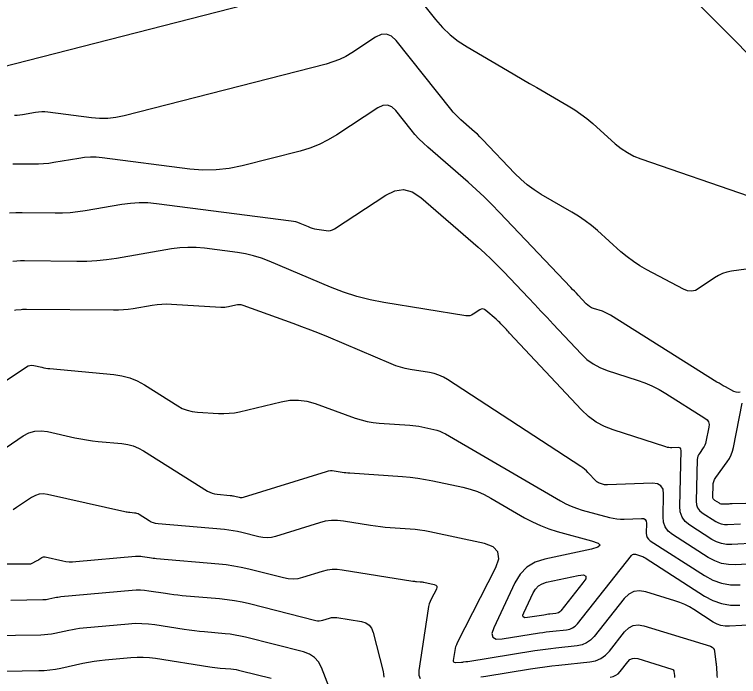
# Model space of a CAD drawing. Extents: x 1354696 to 1366163, y 660729 to 670380.
# Drawn here: x 1360558.3 to 1360664.7, y 664403.4 to 664500.6 of the extents above; entities that cross this region are included whole.
import ezdxf

# ---------------------------------------------------------------- set-up
doc = ezdxf.new("R2010")
doc.units = 0
doc.layers.add('R_Contours', color=7, linetype='Continuous')

msp = doc.modelspace()

# ---------------------------------------------------------------- linework, layer by layer
at = {"layer": 'R_Contours'}
for points in [[(1360613.7, 664508.07), (1360620.21, 664499.9), (1360621.23, 664498.73), (1360622.35, 664497.67), (1360623.55, 664496.72), (1360624.85, 664495.88), (1360630.78, 664492.42), (1360631.86, 664491.79), (1360632.95, 664491.15), (1360634.04, 664490.52), (1360635.12, 664489.89), (1360639.72, 664487.23), (1360640.67, 664486.64), (1360641.58, 664486.01), (1360642.46, 664485.34), (1360643.31, 664484.62), (1360646.64, 664481.64), (1360647.5, 664480.94), (1360648.41, 664480.34), (1360649.38, 664479.83), (1360650.41, 664479.42), (1360666.3, 664473.94)], [(1360556.37, 664492.92), (1360608, 664506.15)], [(1360671.94, 664489.04), (1360658.4, 664502.61)], [(1360669.82, 664463.76), (1360663.71, 664462.91), (1360663.05, 664462.78), (1360662.41, 664462.58), (1360661.81, 664462.3), (1360661.23, 664461.95), (1360658.98, 664460.4), (1360658.41, 664460.1), (1360657.83, 664459.98), (1360657.25, 664460.04), (1360656.65, 664460.27), (1360651.26, 664463.13), (1360650.26, 664463.7), (1360649.29, 664464.33), (1360648.36, 664465.02), (1360647.47, 664465.77), (1360644.01, 664468.88), (1360643.12, 664469.63), (1360642.2, 664470.33), (1360641.25, 664470.99), (1360640.26, 664471.6), (1360635.75, 664474.21), (1360634.69, 664474.88), (1360633.69, 664475.61), (1360632.74, 664476.42), (1360631.85, 664477.29), (1360627.12, 664482.28), (1360626.74, 664482.66), (1360626.36, 664483.04), (1360625.96, 664483.41), (1360625.56, 664483.76), (1360623.94, 664485.18), (1360623.54, 664485.54), (1360623.16, 664485.92), (1360622.8, 664486.31), (1360622.45, 664486.73), (1360614.41, 664496.82), (1360613.74, 664497.46), (1360613.01, 664497.75), (1360612.22, 664497.7), (1360611.38, 664497.3), (1360607.9, 664495.02), (1360607.01, 664494.49), (1360606.09, 664494.03), (1360605.14, 664493.66), (1360604.15, 664493.36), (1360574.43, 664485.75), (1360573.24, 664485.5), (1360572.04, 664485.37), (1360570.84, 664485.35), (1360569.62, 664485.45), (1360563.23, 664486.27), (1360562.77, 664486.32), (1360562.32, 664486.32), (1360561.87, 664486.3), (1360561.41, 664486.24), (1360559.48, 664485.9), (1360559.09, 664485.85), (1360558.7, 664485.81), (1360558.3, 664485.78)], [(1360664.99, 664445.16), (1360664.69, 664445.09), (1360664.39, 664445.12), (1360664.07, 664445.24), (1360662.81, 664445.91), (1360662.5, 664446.08), (1360662.19, 664446.26), (1360661.88, 664446.44), (1360661.58, 664446.63), (1360645.94, 664456.45), (1360645.66, 664456.62), (1360645.36, 664456.77), (1360645.05, 664456.9), (1360644.73, 664457.02), (1360643.45, 664457.43), (1360643.14, 664457.55), (1360642.85, 664457.71), (1360642.59, 664457.9), (1360642.35, 664458.13), (1360641.18, 664459.38), (1360640.91, 664459.67), (1360640.64, 664459.96), (1360640.36, 664460.24), (1360640.09, 664460.53), (1360629.62, 664471.56), (1360628.5, 664472.71), (1360627.36, 664473.83), (1360626.19, 664474.92), (1360624.99, 664475.99), (1360619.08, 664481.13), (1360618.42, 664481.73), (1360617.78, 664482.36), (1360617.18, 664483.02), (1360616.61, 664483.71), (1360614.37, 664486.51), (1360613.79, 664487.07), (1360613.16, 664487.32), (1360612.48, 664487.28), (1360611.75, 664486.93), (1360605.72, 664482.97), (1360604.44, 664482.2), (1360603.11, 664481.54), (1360601.73, 664481), (1360600.3, 664480.57), (1360591.79, 664478.39), (1360589.88, 664478), (1360587.96, 664477.79), (1360586.03, 664477.76), (1360584.09, 664477.92), (1360571.21, 664479.57), (1360570.35, 664479.65), (1360569.49, 664479.66), (1360568.62, 664479.61), (1360567.76, 664479.5), (1360564.1, 664478.87), (1360563.35, 664478.76), (1360562.6, 664478.68), (1360561.85, 664478.64), (1360561.1, 664478.63), (1360558.07, 664478.66)], [(1360557.61, 664471.5), (1360558.53, 664471.53), (1360559.45, 664471.54), (1360564.29, 664471.48), (1360565.4, 664471.5), (1360566.51, 664471.56), (1360567.61, 664471.67), (1360568.71, 664471.84), (1360574.12, 664472.76), (1360575.38, 664472.93), (1360576.65, 664473.01), (1360577.92, 664472.99), (1360579.2, 664472.87), (1360598.98, 664470.33), (1360599.31, 664470.28), (1360599.63, 664470.2), (1360599.94, 664470.1), (1360600.25, 664469.98), (1360601.47, 664469.47), (1360601.78, 664469.35), (1360602.09, 664469.24), (1360602.41, 664469.16), (1360602.74, 664469.1), (1360604.12, 664468.88), (1360604.45, 664468.85), (1360604.77, 664468.89), (1360605.07, 664468.99), (1360605.37, 664469.15), (1360612.89, 664474.11), (1360614.22, 664474.75), (1360615.52, 664474.91), (1360616.79, 664474.58), (1360618.03, 664473.77), (1360626.46, 664466.44), (1360627.44, 664465.57), (1360628.4, 664464.67), (1360629.34, 664463.75), (1360630.26, 664462.8), (1360633.89, 664458.98), (1360634.8, 664458.02), (1360635.71, 664457.06), (1360636.61, 664456.1), (1360637.51, 664455.14), (1360641.62, 664450.75), (1360642.45, 664449.96), (1360643.37, 664449.29), (1360644.36, 664448.75), (1360645.43, 664448.33), (1360649.87, 664446.9), (1360650.96, 664446.51), (1360652.03, 664446.06), (1360653.06, 664445.54), (1360654.06, 664444.95), (1360659.8, 664441.34), (1360660.12, 664441.08), (1360660.33, 664440.77), (1360660.42, 664440.4), (1360660.39, 664439.98), (1360659.96, 664437.83), (1360659.9, 664437.59), (1360659.82, 664437.36), (1360659.71, 664437.14), (1360659.57, 664436.94), (1360658.99, 664436.13), (1360658.86, 664435.93), (1360658.77, 664435.71), (1360658.71, 664435.48), (1360658.69, 664435.23), (1360658.53, 664429.1), (1360658.58, 664428.58), (1360658.74, 664428.13), (1360659.02, 664427.74), (1360659.42, 664427.41), (1360661.39, 664426.15), (1360661.8, 664425.93), (1360662.22, 664425.78), (1360662.67, 664425.7), (1360663.14, 664425.7), (1360665.04, 664425.81)], [(1360667.36, 664422.95), (1360663.75, 664422.74), (1360662.98, 664422.75), (1360662.23, 664422.88), (1360661.52, 664423.13), (1360660.84, 664423.5), (1360657.59, 664425.59), (1360656.92, 664426.13), (1360656.45, 664426.78), (1360656.18, 664427.53), (1360656.1, 664428.38), (1360656.31, 664436.57), (1360656.29, 664436.76), (1360656.2, 664436.9), (1360656.07, 664436.98), (1360655.87, 664437), (1360654.96, 664436.97), (1360654.73, 664436.97), (1360654.51, 664436.99), (1360654.29, 664437.03), (1360654.07, 664437.09), (1360646.34, 664439.58), (1360645.03, 664440.09), (1360643.81, 664440.75), (1360642.69, 664441.57), (1360641.66, 664442.54), (1360631.1, 664453.83), (1360630.94, 664454), (1360630.78, 664454.17), (1360630.62, 664454.34), (1360630.46, 664454.52), (1360629.81, 664455.2), (1360629.64, 664455.37), (1360629.48, 664455.53), (1360629.3, 664455.69), (1360629.13, 664455.85), (1360627.62, 664457.16), (1360627.4, 664457.31), (1360627.17, 664457.37), (1360626.94, 664457.34), (1360626.7, 664457.22), (1360625.74, 664456.58), (1360625.49, 664456.45), (1360625.23, 664456.37), (1360624.96, 664456.34), (1360624.68, 664456.36), (1360612.59, 664458.31), (1360610.59, 664458.7), (1360608.62, 664459.2), (1360606.69, 664459.82), (1360604.79, 664460.56), (1360595.76, 664464.4), (1360594.62, 664464.84), (1360593.47, 664465.19), (1360592.29, 664465.47), (1360591.09, 664465.67), (1360586.24, 664466.29), (1360585.03, 664466.4), (1360583.82, 664466.42), (1360582.61, 664466.35), (1360581.41, 664466.19), (1360573.33, 664464.8), (1360571.87, 664464.59), (1360570.42, 664464.44), (1360568.95, 664464.35), (1360567.48, 664464.34), (1360559.78, 664464.42), (1360559.22, 664464.42), (1360558.66, 664464.4), (1360558.1, 664464.36)], [(1360670.28, 664420.12), (1360664.37, 664419.78), (1360663.28, 664419.8), (1360662.25, 664419.98), (1360661.25, 664420.33), (1360660.3, 664420.84), (1360655.02, 664424.23), (1360654.4, 664424.73), (1360653.97, 664425.33), (1360653.72, 664426.02), (1360653.65, 664426.8), (1360653.74, 664430.14), (1360653.65, 664430.87), (1360653.35, 664431.38), (1360652.84, 664431.67), (1360652.11, 664431.75), (1360645.5, 664431.5), (1360645.34, 664431.5), (1360645.19, 664431.51), (1360645.04, 664431.54), (1360644.9, 664431.58), (1360644.31, 664431.77), (1360644.17, 664431.82), (1360644.04, 664431.89), (1360643.92, 664431.98), (1360643.81, 664432.08), (1360642.62, 664433.35), (1360642.38, 664433.59), (1360642.13, 664433.82), (1360641.87, 664434.03), (1360641.59, 664434.22), (1360621.98, 664447), (1360621.36, 664447.36), (1360620.71, 664447.65), (1360620.03, 664447.87), (1360619.33, 664448.02), (1360616.46, 664448.49), (1360615.75, 664448.62), (1360615.06, 664448.8), (1360614.37, 664449.02), (1360613.7, 664449.29), (1360604.47, 664453.2), (1360603.18, 664453.74), (1360601.89, 664454.26), (1360600.58, 664454.76), (1360599.27, 664455.24), (1360591.92, 664457.88), (1360591.65, 664457.96), (1360591.39, 664457.99), (1360591.12, 664457.99), (1360590.85, 664457.94), (1360589.76, 664457.68), (1360589.49, 664457.63), (1360589.22, 664457.59), (1360588.94, 664457.58), (1360588.66, 664457.59), (1360581.42, 664458.03), (1360580.71, 664458.06), (1360580, 664458.04), (1360579.29, 664457.98), (1360578.58, 664457.88), (1360575.75, 664457.39), (1360575.04, 664457.29), (1360574.33, 664457.22), (1360573.62, 664457.17), (1360572.9, 664457.17), (1360560.1, 664457.3), (1360559.9, 664457.3), (1360559.7, 664457.3), (1360559.5, 664457.28), (1360559.3, 664457.26), (1360558.51, 664457.17), (1360558.31, 664457.13)], [(1360552.04, 664443.5), (1360560.08, 664448.85), (1360560.34, 664448.99), (1360560.6, 664449.07), (1360560.88, 664449.09), (1360561.17, 664449.05), (1360562.34, 664448.79), (1360562.63, 664448.73), (1360562.92, 664448.68), (1360563.22, 664448.64), (1360563.52, 664448.61), (1360572.91, 664447.74), (1360574.11, 664447.56), (1360575.26, 664447.24), (1360576.36, 664446.79), (1360577.42, 664446.21), (1360582.31, 664443.13), (1360582.99, 664442.76), (1360583.69, 664442.48), (1360584.43, 664442.29), (1360585.2, 664442.2), (1360588.33, 664442.01), (1360589.1, 664441.99), (1360589.88, 664442.03), (1360590.65, 664442.12), (1360591.41, 664442.27), (1360597.53, 664443.73), (1360598.8, 664443.94), (1360600.05, 664443.96), (1360601.3, 664443.8), (1360602.54, 664443.45), (1360608.42, 664441.34), (1360609.28, 664441.06), (1360610.15, 664440.85), (1360611.03, 664440.69), (1360611.92, 664440.6), (1360616.41, 664440.29), (1360616.86, 664440.26), (1360617.31, 664440.2), (1360617.76, 664440.13), (1360618.2, 664440.04), (1360619.98, 664439.66), (1360620.42, 664439.55), (1360620.85, 664439.41), (1360621.26, 664439.23), (1360621.66, 664439.02), (1360638.58, 664429.15), (1360639.35, 664428.74), (1360640.13, 664428.38), (1360640.95, 664428.07), (1360641.78, 664427.81), (1360645.78, 664426.73), (1360646.32, 664426.6), (1360646.85, 664426.52), (1360647.39, 664426.48), (1360647.94, 664426.48), (1360650.51, 664426.58), (1360650.83, 664426.55), (1360651.05, 664426.42), (1360651.18, 664426.2), (1360651.22, 664425.88), (1360651.18, 664424.43), (1360651.21, 664424.08), (1360651.32, 664423.78), (1360651.51, 664423.52), (1360651.78, 664423.3), (1360659.75, 664418.19), (1360660.98, 664417.53), (1360662.26, 664417.08), (1360663.59, 664416.84), (1360664.98, 664416.82)], [(1360669.85, 664428.88), (1360663.82, 664428.72), (1360663.66, 664428.72), (1360663.49, 664428.71), (1360663.33, 664428.7), (1360663.17, 664428.69), (1360662.52, 664428.66), (1360662.37, 664428.66), (1360662.21, 664428.68), (1360662.07, 664428.74), (1360661.93, 664428.81), (1360661.26, 664429.24), (1360661.13, 664429.35), (1360661.03, 664429.48), (1360660.97, 664429.64), (1360660.96, 664429.81), (1360661, 664431.41), (1360661.03, 664431.73), (1360661.11, 664432.03), (1360661.23, 664432.32), (1360661.4, 664432.6), (1360663.09, 664434.92), (1360663.4, 664435.4), (1360663.66, 664435.92), (1360663.86, 664436.46), (1360664.01, 664437.02), (1360665.29, 664443.53)], [(1360555.32, 664435.84), (1360559.61, 664438.7), (1360560.44, 664439.15), (1360561.31, 664439.41), (1360562.22, 664439.48), (1360563.16, 664439.36), (1360567.21, 664438.45), (1360568.06, 664438.27), (1360568.92, 664438.12), (1360569.78, 664438), (1360570.64, 664437.91), (1360574.11, 664437.59), (1360574.96, 664437.46), (1360575.78, 664437.23), (1360576.56, 664436.92), (1360577.31, 664436.5), (1360586.69, 664430.6), (1360587.02, 664430.42), (1360587.36, 664430.28), (1360587.72, 664430.18), (1360588.09, 664430.13), (1360590.03, 664429.96), (1360590.2, 664429.94), (1360590.36, 664429.92), (1360590.52, 664429.89), (1360590.69, 664429.85), (1360591.33, 664429.69), (1360591.49, 664429.66), (1360591.65, 664429.65), (1360591.81, 664429.67), (1360591.97, 664429.7), (1360604.19, 664433.5), (1360604.47, 664433.57), (1360604.75, 664433.61), (1360605.03, 664433.61), (1360605.32, 664433.58), (1360606.47, 664433.39), (1360606.76, 664433.35), (1360607.05, 664433.31), (1360607.34, 664433.28), (1360607.63, 664433.26), (1360615.38, 664432.73), (1360616.5, 664432.63), (1360617.61, 664432.5), (1360618.72, 664432.32), (1360619.82, 664432.11), (1360624.22, 664431.17), (1360625.3, 664430.89), (1360626.36, 664430.54), (1360627.37, 664430.09), (1360628.36, 664429.57), (1360633.3, 664426.69), (1360634.45, 664426.07), (1360635.63, 664425.53), (1360636.85, 664425.06), (1360638.1, 664424.68), (1360643.16, 664423.31), (1360644.11, 664422.97), (1360644.42, 664422.65), (1360644.09, 664422.35), (1360643.13, 664422.07), (1360636.3, 664420.62), (1360634.86, 664420.15), (1360633.65, 664419.41), (1360632.65, 664418.39), (1360631.87, 664417.1), (1360628.77, 664410.5), (1360628.5, 664409.66), (1360628.61, 664409.11), (1360629.11, 664408.84), (1360630, 664408.87), (1360635.49, 664409.76), (1360635.98, 664409.83), (1360636.47, 664409.9), (1360636.97, 664409.96), (1360637.47, 664410.02), (1360639.46, 664410.23), (1360639.93, 664410.32), (1360640.36, 664410.5), (1360640.74, 664410.76), (1360641.07, 664411.11), (1360649.03, 664421.14), (1360649.15, 664421.26), (1360649.29, 664421.33), (1360649.45, 664421.35), (1360649.62, 664421.32), (1360650.33, 664421.11), (1360650.51, 664421.04), (1360650.68, 664420.97), (1360650.85, 664420.89), (1360651.01, 664420.79), (1360659.75, 664415.18), (1360660.97, 664414.53), (1360662.24, 664414.08), (1360663.57, 664413.84), (1360664.95, 664413.82)], [(1360667.04, 664410.95), (1360663.41, 664410.74), (1360662.77, 664410.75), (1360662.17, 664410.85), (1360661.59, 664411.06), (1360661.03, 664411.36), (1360658.2, 664413.18), (1360657.53, 664413.57), (1360656.85, 664413.92), (1360656.14, 664414.22), (1360655.41, 664414.47), (1360651.12, 664415.78), (1360650.2, 664415.94), (1360649.36, 664415.83), (1360648.61, 664415.45), (1360647.94, 664414.8), (1360643.53, 664409.23), (1360643.01, 664408.69), (1360642.41, 664408.28), (1360641.75, 664408), (1360641.01, 664407.85), (1360637.91, 664407.53), (1360637.14, 664407.44), (1360636.37, 664407.34), (1360635.6, 664407.23), (1360634.83, 664407.12), (1360624.96, 664405.53), (1360624.88, 664405.52), (1360624.8, 664405.51), (1360624.73, 664405.5), (1360624.65, 664405.49), (1360624.34, 664405.45), (1360624.26, 664405.44), (1360624.19, 664405.43), (1360624.11, 664405.43), (1360624.03, 664405.42), (1360623.16, 664405.38), (1360623.01, 664405.39), (1360622.91, 664405.45), (1360622.86, 664405.56), (1360622.87, 664405.7), (1360623.09, 664407.18), (1360623.14, 664407.48), (1360623.22, 664407.77), (1360623.33, 664408.05), (1360623.46, 664408.33), (1360629.08, 664419.36), (1360629.53, 664420.66), (1360629.39, 664421.68), (1360628.68, 664422.43), (1360627.39, 664422.9), (1360619.36, 664424.61), (1360618.64, 664424.75), (1360617.92, 664424.86), (1360617.2, 664424.95), (1360616.47, 664425.02), (1360613.55, 664425.22), (1360612.83, 664425.27), (1360612.1, 664425.35), (1360611.37, 664425.44), (1360610.65, 664425.55), (1360606.69, 664426.19), (1360605.79, 664426.28), (1360604.9, 664426.27), (1360604.01, 664426.16), (1360603.14, 664425.94), (1360596.71, 664423.94), (1360596.09, 664423.79), (1360595.47, 664423.73), (1360594.85, 664423.76), (1360594.23, 664423.88), (1360591.72, 664424.51), (1360591.09, 664424.65), (1360590.46, 664424.77), (1360589.82, 664424.87), (1360589.18, 664424.94), (1360579.42, 664425.78), (1360579.07, 664425.83), (1360578.74, 664425.92), (1360578.43, 664426.05), (1360578.12, 664426.22), (1360576.64, 664427.15), (1360576.48, 664427.24), (1360576.32, 664427.3), (1360576.15, 664427.35), (1360575.97, 664427.38), (1360575.26, 664427.44), (1360575.08, 664427.46), (1360574.9, 664427.49), (1360574.72, 664427.52), (1360574.54, 664427.55), (1360563.16, 664430.11), (1360562.55, 664430.19), (1360561.95, 664430.14), (1360561.39, 664429.97), (1360560.84, 664429.68), (1360558.6, 664428.19), (1360558.11, 664427.87)], [(1360547.01, 664419.93), (1360560.59, 664419.92), (1360560.71, 664419.93), (1360560.82, 664419.95), (1360560.94, 664419.99), (1360561.04, 664420.04), (1360561.47, 664420.28), (1360561.57, 664420.34), (1360561.67, 664420.4), (1360561.78, 664420.46), (1360561.88, 664420.53), (1360562.35, 664420.84), (1360562.46, 664420.9), (1360562.58, 664420.94), (1360562.7, 664420.95), (1360562.83, 664420.93), (1360565.42, 664420.35), (1360565.89, 664420.26), (1360566.37, 664420.21), (1360566.85, 664420.2), (1360567.33, 664420.23), (1360576.1, 664421.02), (1360576.36, 664421.04), (1360576.62, 664421.04), (1360576.88, 664421.02), (1360577.14, 664420.99), (1360578.18, 664420.83), (1360578.44, 664420.79), (1360578.7, 664420.76), (1360578.96, 664420.73), (1360579.22, 664420.7), (1360588.34, 664419.91), (1360589.45, 664419.79), (1360590.56, 664419.63), (1360591.66, 664419.42), (1360592.76, 664419.17), (1360597.85, 664417.88), (1360598.57, 664417.75), (1360599.29, 664417.71), (1360600.01, 664417.78), (1360600.73, 664417.96), (1360603.59, 664418.84), (1360604.31, 664419.02), (1360605.03, 664419.12), (1360605.77, 664419.13), (1360606.5, 664419.05), (1360616.87, 664417.38), (1360617.01, 664417.36), (1360617.14, 664417.34), (1360617.28, 664417.32), (1360617.42, 664417.31), (1360617.96, 664417.28), (1360618.1, 664417.26), (1360618.24, 664417.25), (1360618.37, 664417.23), (1360618.51, 664417.2), (1360620.02, 664416.88), (1360620.26, 664416.79), (1360620.39, 664416.65), (1360620.42, 664416.46), (1360620.33, 664416.21), (1360619.57, 664414.72), (1360619.41, 664414.37), (1360619.28, 664414.02), (1360619.18, 664413.66), (1360619.11, 664413.28), (1360617.75, 664404.25), (1360617.74, 664403.55), (1360617.97, 664403.06)], [(1360557.8, 664414.58), (1360562.51, 664414.66), (1360562.74, 664414.67), (1360562.96, 664414.69), (1360563.18, 664414.72), (1360563.39, 664414.77), (1360564.26, 664414.95), (1360564.48, 664415), (1360564.7, 664415.03), (1360564.92, 664415.06), (1360565.14, 664415.09), (1360575.6, 664416.04), (1360576.21, 664416.08), (1360576.83, 664416.08), (1360577.44, 664416.04), (1360578.06, 664415.96), (1360580.5, 664415.58), (1360581.12, 664415.49), (1360581.73, 664415.41), (1360582.35, 664415.34), (1360582.96, 664415.28), (1360588.44, 664414.81), (1360589.56, 664414.69), (1360590.67, 664414.52), (1360591.77, 664414.31), (1360592.86, 664414.06), (1360602.6, 664411.59), (1360602.86, 664411.55), (1360603.12, 664411.54), (1360603.38, 664411.56), (1360603.63, 664411.62), (1360604.65, 664411.94), (1360604.91, 664412), (1360605.17, 664412.04), (1360605.43, 664412.04), (1360605.69, 664412.01), (1360609.33, 664411.43), (1360609.96, 664411.24), (1360610.45, 664410.92), (1360610.82, 664410.45), (1360611.06, 664409.84), (1360612.5, 664404.09), (1360612.58, 664403.68), (1360612.62, 664403.27)], [(1360605.21, 664400.13), (1360603.43, 664404.66), (1360603, 664405.49), (1360602.42, 664406.15), (1360601.69, 664406.64), (1360600.81, 664406.97), (1360592.26, 664409.13), (1360591.52, 664409.3), (1360590.78, 664409.45), (1360590.03, 664409.56), (1360589.28, 664409.64), (1360586.27, 664409.9), (1360585.51, 664409.97), (1360584.76, 664410.05), (1360584.01, 664410.15), (1360583.26, 664410.26), (1360578.97, 664410.93), (1360578.01, 664411.05), (1360577.04, 664411.11), (1360576.07, 664411.12), (1360575.1, 664411.06), (1360568.4, 664410.45), (1360567.88, 664410.39), (1360567.36, 664410.32), (1360566.84, 664410.23), (1360566.33, 664410.13), (1360564.27, 664409.68), (1360563.76, 664409.59), (1360563.24, 664409.51), (1360562.72, 664409.47), (1360562.2, 664409.44), (1360550.95, 664409.26)], [(1360626.88, 664403.31), (1360627.24, 664403.37), (1360627.61, 664403.42), (1360634.17, 664404.48), (1360635.21, 664404.64), (1360636.26, 664404.78), (1360637.31, 664404.92), (1360638.36, 664405.03), (1360642.88, 664405.51), (1360643.73, 664405.68), (1360644.5, 664406), (1360645.18, 664406.47), (1360645.78, 664407.1), (1360648.01, 664409.91), (1360648.61, 664410.49), (1360649.28, 664410.83), (1360650.02, 664410.93), (1360650.84, 664410.79), (1360660.63, 664407.79), (1360660.86, 664407.68), (1360661.04, 664407.53), (1360661.16, 664407.32), (1360661.22, 664407.07), (1360661.42, 664405.44), (1360661.43, 664405.37), (1360661.43, 664405.3), (1360661.44, 664405.29), (1360661.44, 664405.27), (1360661.44, 664405.25), (1360661.44, 664405.24), (1360661.55, 664403.79), (1360661.56, 664403.72), (1360661.56, 664403.65), (1360661.57, 664403.58), (1360661.58, 664403.51), (1360661.6, 664403.23)], [(1360554.51, 664404.1), (1360561.88, 664404.22), (1360562.7, 664404.26), (1360563.52, 664404.33), (1360564.34, 664404.45), (1360565.15, 664404.6), (1360568.39, 664405.3), (1360569.2, 664405.47), (1360570.02, 664405.6), (1360570.84, 664405.72), (1360571.66, 664405.8), (1360575.44, 664406.15), (1360576.35, 664406.2), (1360577.25, 664406.2), (1360578.15, 664406.15), (1360579.05, 664406.03), (1360587.02, 664404.79), (1360587.4, 664404.73), (1360587.79, 664404.68), (1360588.18, 664404.64), (1360588.57, 664404.6), (1360590.12, 664404.47), (1360590.51, 664404.42), (1360590.89, 664404.37), (1360591.27, 664404.3), (1360591.65, 664404.21), (1360596.06, 664403.09)], [(1360645.86, 664403.28), (1360646.3, 664403.37), (1360646.69, 664403.53), (1360647.04, 664403.77), (1360647.35, 664404.09), (1360648.49, 664405.53), (1360648.79, 664405.83), (1360649.14, 664406.01), (1360649.52, 664406.06), (1360649.94, 664405.98), (1360654.95, 664404.45), (1360655.07, 664404.39), (1360655.16, 664404.31), (1360655.22, 664404.21), (1360655.26, 664404.08), (1360655.32, 664403.51), (1360655.34, 664403.37), (1360655.36, 664403.23)]]:
    msp.add_lwpolyline(points, dxfattribs=at)
msp.add_lwpolyline([(1360638.47, 664412.84), (1360638.3, 664412.72), (1360638.11, 664412.64), (1360637.9, 664412.6), (1360637.02, 664412.51), (1360636.8, 664412.49), (1360636.58, 664412.46), (1360636.37, 664412.43), (1360636.15, 664412.39), (1360633.72, 664412), (1360633.33, 664411.99), (1360633.11, 664412.11), (1360633.06, 664412.35), (1360633.18, 664412.72), (1360634.55, 664415.64), (1360634.89, 664416.21), (1360635.33, 664416.66), (1360635.87, 664416.99), (1360636.51, 664417.2), (1360641.2, 664418.2), (1360641.94, 664418.28), (1360642.3, 664418.12), (1360642.28, 664417.73), (1360641.88, 664417.11), (1360638.62, 664412.99)], close=True, dxfattribs=at)

doc.saveas('drawing.dxf')
